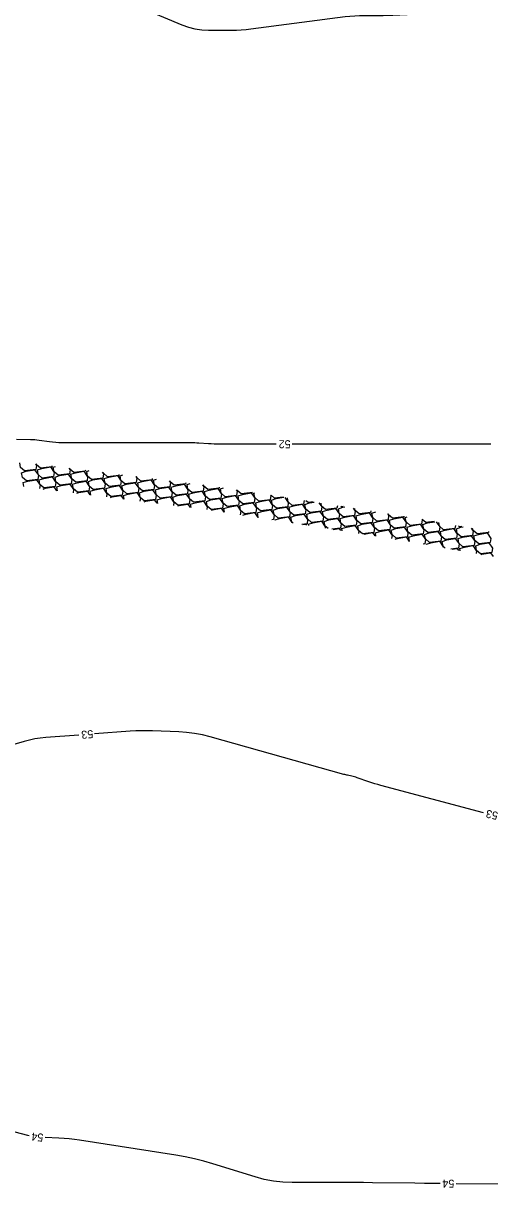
# Model space of a CAD drawing. Extents: x 2384780 to 2405861, y 547869 to 573706.
# Drawn here: x 2393797.1 to 2393913.8, y 553539.1 to 553830.1 of the extents above; entities that cross this region are included whole.
import ezdxf

# ---------------------------------------------------------------- set-up
doc = ezdxf.new("R2010")
doc.units = 0
doc.layers.add('Old_Level_5', color=7, linetype='Continuous')
doc.layers.add('Old_Level_60', color=7, linetype='Continuous')

msp = doc.modelspace()

# ---------------------------------------------------------------- linework, layer by layer
at = {"layer": 'Old_Level_5'}
for points in [[(2393800.20375, 553719.977), (2393800.45975, 553719.59825), (2393800.301, 553718.55475), (2393797.466, 553718.21975), (2393796.4655, 553719.0715), (2393796.2615, 553720.22875)], [(2393804.29675, 553719.462), (2393804.265, 553719.25375), (2393801.43, 553718.91875), (2393800.42925, 553719.7705), (2393800.39725, 553719.95275)], [(2393800.6615, 553718.45325), (2393801.7905, 553718.8175), (2393803.9325, 553719.195), (2393804.86, 553717.82275), (2393804.70125, 553716.77925), (2393801.86625, 553716.4445), (2393800.86575, 553717.29625), (2393800.6615, 553718.45325)], [(2393804.6255, 553719.15225), (2393805.224, 553719.34525)], [(2393808.55, 553718.92675), (2393808.82375, 553718.52175), (2393808.665, 553717.47825), (2393805.83, 553717.1435), (2393804.8295, 553717.995), (2393804.6255, 553719.15225)], [(2393796.69775, 553717.75425), (2393797.82675, 553718.1185), (2393799.96875, 553718.49625), (2393800.896, 553717.12375), (2393800.73725, 553716.0805), (2393797.9025, 553715.7455), (2393796.90175, 553716.59725), (2393796.69775, 553717.75425)], [(2393801.098, 553715.979), (2393802.22675, 553716.343), (2393804.36875, 553716.72075), (2393805.29625, 553715.3485), (2393805.1375, 553714.305), (2393802.3025, 553713.97025), (2393801.302, 553714.82175), (2393801.098, 553715.979)], [(2393805.06175, 553716.678), (2393806.19075, 553717.042), (2393808.33275, 553717.41975), (2393809.26, 553716.04725), (2393809.10125, 553715.004), (2393806.2665, 553714.669), (2393805.26575, 553715.52075), (2393805.06175, 553716.678)], [(2393812.664, 553718.409), (2393812.62875, 553718.17725), (2393809.794, 553717.84225), (2393808.79325, 553718.694), (2393808.75675, 553718.90075)], [(2393809.0255, 553717.37675), (2393810.1545, 553717.741), (2393812.2965, 553718.1185), (2393813.224, 553716.74625), (2393813.06525, 553715.703), (2393810.23025, 553715.368), (2393809.22975, 553716.21975), (2393809.0255, 553717.37675)], [(2393812.9895, 553718.07575), (2393813.6415, 553718.286)], [(2393816.89625, 553717.8765), (2393817.18775, 553717.44525), (2393817.029, 553716.40175), (2393814.194, 553716.067), (2393813.1935, 553716.91875), (2393812.9895, 553718.07575)], [(2393813.42575, 553715.6015), (2393814.55475, 553715.9655), (2393816.69675, 553716.34325), (2393817.624, 553714.971), (2393817.46525, 553713.9275), (2393814.6305, 553713.59275), (2393813.62975, 553714.44425), (2393813.42575, 553715.6015)], [(2393821.0315, 553717.356), (2393820.99275, 553717.10075), (2393818.158, 553716.766), (2393817.15725, 553717.6175), (2393817.1165, 553717.84875)], [(2393817.3895, 553716.3005), (2393818.5185, 553716.6645), (2393820.6605, 553717.04225), (2393821.588, 553715.66975), (2393821.42925, 553714.6265), (2393818.59425, 553714.2915), (2393817.59375, 553715.14325), (2393817.3895, 553716.3005)], [(2393821.3535, 553716.99925), (2393822.05875, 553717.22675)], [(2393825.24275, 553716.826), (2393825.55175, 553716.36875), (2393825.393, 553715.3255), (2393822.558, 553714.9905), (2393821.5575, 553715.84225), (2393821.3535, 553716.99925)], [(2393829.39925, 553716.303), (2393829.35675, 553716.02425), (2393826.522, 553715.6895), (2393825.52125, 553716.54125), (2393825.47625, 553716.79675)], [(2393797.134, 553715.28), (2393798.263, 553715.644), (2393800.405, 553716.02175), (2393801.33225, 553714.6495), (2393801.20375, 553713.8045)], [(2393797.30775, 553714.29475), (2393797.134, 553715.28)], [(2393802.11, 553713.6905), (2393802.66325, 553713.86875), (2393804.805, 553714.2465), (2393805.46625, 553713.26825)], [(2393805.498, 553714.2035), (2393806.627, 553714.56775), (2393808.769, 553714.94525), (2393809.69625, 553713.573), (2393809.57125, 553712.75175)], [(2393805.6675, 553713.24275), (2393805.498, 553714.2035)], [(2393809.462, 553714.9025), (2393810.59075, 553715.2665), (2393812.73275, 553715.64425), (2393813.66025, 553714.272), (2393813.5015, 553713.2285), (2393810.6665, 553712.89375), (2393809.666, 553713.7455), (2393809.462, 553714.9025)], [(2393813.862, 553713.12725), (2393814.991, 553713.49125), (2393817.133, 553713.869), (2393818.06025, 553712.4965), (2393817.93875, 553711.69875)], [(2393817.826, 553713.826), (2393818.95475, 553714.19025), (2393821.09675, 553714.56775), (2393822.02425, 553713.1955), (2393821.8655, 553712.152), (2393819.0305, 553711.81725), (2393818.03, 553712.669), (2393817.826, 553713.826)], [(2393821.78975, 553714.525), (2393822.91875, 553714.889), (2393825.06075, 553715.26675), (2393825.988, 553713.8945), (2393825.82925, 553712.851), (2393822.9945, 553712.51625), (2393821.99375, 553713.36775), (2393821.78975, 553714.525)], [(2393825.7535, 553715.224), (2393826.8825, 553715.588), (2393829.0245, 553715.96575), (2393829.952, 553714.5935), (2393829.79325, 553713.55), (2393826.95825, 553713.215), (2393825.95775, 553714.06675), (2393825.7535, 553715.224)], [(2393826.19, 553712.74975), (2393827.31875, 553713.11375), (2393829.46075, 553713.4915), (2393830.38825, 553712.119), (2393830.2295, 553711.07575), (2393827.3945, 553710.74075), (2393826.394, 553711.5925), (2393826.19, 553712.74975)], [(2393829.7175, 553715.923), (2393830.476, 553716.1675)], [(2393833.589, 553715.77575), (2393833.91575, 553715.29225), (2393833.757, 553714.249), (2393830.922, 553713.914), (2393829.9215, 553714.76575), (2393829.7175, 553715.923)], [(2393830.15375, 553713.4485), (2393831.28275, 553713.81275), (2393833.42475, 553714.19025), (2393834.352, 553712.818), (2393834.19325, 553711.7745), (2393831.3585, 553711.43975), (2393830.35775, 553712.2915), (2393830.15375, 553713.4485)], [(2393837.76675, 553715.25), (2393837.72075, 553714.94775), (2393834.886, 553714.613), (2393833.88525, 553715.46475), (2393833.836, 553715.74475)], [(2393834.1175, 553714.1475), (2393835.2465, 553714.5115), (2393837.3885, 553714.88925), (2393838.31575, 553713.517), (2393838.15725, 553712.4735), (2393835.32225, 553712.13875), (2393834.32175, 553712.99025), (2393834.1175, 553714.1475)], [(2393838.0815, 553714.8465), (2393838.89325, 553715.10825)], [(2393841.9355, 553714.7255), (2393842.27975, 553714.216), (2393842.121, 553713.1725), (2393839.286, 553712.8375), (2393838.2855, 553713.68925), (2393838.0815, 553714.8465)], [(2393846.1295, 553714.16625), (2393846.08475, 553713.8715), (2393843.25, 553713.5365), (2393842.24925, 553714.38825), (2393842.1955, 553714.69275)], [(2393842.4815, 553713.071), (2393843.6105, 553713.435), (2393845.7525, 553713.81275), (2393846.67975, 553712.4405), (2393846.52125, 553711.397), (2393843.68625, 553711.06225), (2393842.68575, 553711.914), (2393842.4815, 553713.071)], [(2393846.4455, 553713.77), (2393847.1675, 553714.00275)], [(2393850.405, 553713.49275), (2393850.64375, 553713.1395), (2393850.485, 553712.096), (2393847.65, 553711.76125), (2393846.6495, 553712.61275), (2393846.4455, 553713.77)], [(2393854.45775, 553712.85425), (2393854.44875, 553712.795), (2393851.614, 553712.46), (2393850.61325, 553713.31175), (2393850.58625, 553713.46425)], [(2393810.528, 553712.63125), (2393811.02725, 553712.79225), (2393813.169, 553713.17), (2393813.8125, 553712.218)], [(2393814.027, 553712.191), (2393813.862, 553713.12725)], [(2393818.94575, 553711.572), (2393819.39125, 553711.71575), (2393821.533, 553712.0935), (2393822.15875, 553711.16775)], [(2393822.226, 553712.05075), (2393823.355, 553712.41475), (2393825.497, 553712.7925), (2393826.42425, 553711.42025), (2393826.3065, 553710.646)], [(2393822.38675, 553711.13925), (2393822.226, 553712.05075)], [(2393827.3635, 553710.513), (2393827.755, 553710.63925), (2393829.897, 553711.017), (2393830.50475, 553710.11775)], [(2393830.59, 553710.97425), (2393831.719, 553711.33825), (2393833.861, 553711.716), (2393834.78825, 553710.34375), (2393834.674, 553709.59325)], [(2393830.74625, 553710.08725), (2393830.59, 553710.97425)], [(2393834.554, 553711.67325), (2393835.68275, 553712.03725), (2393837.82475, 553712.415), (2393838.75225, 553711.0425), (2393838.5935, 553709.99925), (2393835.7585, 553709.66425), (2393834.758, 553710.516), (2393834.554, 553711.67325)], [(2393838.51775, 553712.372), (2393839.64675, 553712.73625), (2393841.78875, 553713.11375), (2393842.716, 553711.7415), (2393842.55725, 553710.69825), (2393839.72225, 553710.36325), (2393838.72175, 553711.215), (2393838.51775, 553712.372)], [(2393838.954, 553709.89775), (2393840.083, 553710.26175), (2393842.225, 553710.6395), (2393843.15225, 553709.26725), (2393843.04175, 553708.54025)], [(2393842.918, 553710.59675), (2393844.04675, 553710.96075), (2393846.18875, 553711.3385), (2393847.11625, 553709.96625), (2393846.9575, 553708.92275), (2393844.1225, 553708.588), (2393843.122, 553709.4395), (2393842.918, 553710.59675)], [(2393846.88175, 553711.29575), (2393848.01075, 553711.65975), (2393850.1525, 553712.0375), (2393851.08, 553710.665), (2393850.92125, 553709.62175), (2393848.08625, 553709.28675), (2393847.08575, 553710.1385), (2393846.88175, 553711.29575)], [(2393850.8455, 553711.9945), (2393851.9745, 553712.35875), (2393854.1165, 553712.73625), (2393855.04375, 553711.364), (2393854.88525, 553710.32075), (2393852.05025, 553709.98575), (2393851.0495, 553710.8375), (2393850.8455, 553711.9945)], [(2393854.8095, 553712.6935), (2393855.02925, 553712.76425)], [(2393858.95125, 553712.1465), (2393859.00775, 553712.063), (2393858.849, 553711.0195), (2393856.014, 553710.68475), (2393855.0135, 553711.5365), (2393854.8095, 553712.6935)], [(2393855.24575, 553710.21925), (2393856.37475, 553710.58325), (2393858.5165, 553710.961), (2393859.444, 553709.58875), (2393859.28525, 553708.54525), (2393856.45025, 553708.2105), (2393855.44975, 553709.062), (2393855.24575, 553710.21925)], [(2393862.1585, 553711.64125), (2393859.978, 553711.38375), (2393859.11125, 553712.12125)], [(2393859.2095, 553710.91825), (2393860.3385, 553711.28225), (2393862.27225, 553711.62325)], [(2393862.533, 553711.58225), (2393863.40775, 553710.2875), (2393863.24925, 553709.24425), (2393860.41425, 553708.90925), (2393859.4135, 553709.761), (2393859.2095, 553710.91825)], [(2393867.347, 553710.82375), (2393867.213, 553709.943), (2393864.378, 553709.60825), (2393863.3775, 553710.46), (2393863.198, 553711.4775)], [(2393867.5735, 553709.84175), (2393868.7025, 553710.20575), (2393869.914, 553710.4195)], [(2393869.6475, 553710.4615), (2393868.342, 553710.30725), (2393867.82325, 553710.74875)], [(2393835.781, 553709.454), (2393836.119, 553709.563), (2393838.261, 553709.9405), (2393838.851, 553709.0675)], [(2393839.106, 553709.0355), (2393838.954, 553709.89775)], [(2393844.1985, 553708.39475), (2393844.483, 553708.4865), (2393846.625, 553708.86425), (2393847.26675, 553707.91475)], [(2393847.318, 553708.82125), (2393848.447, 553709.1855), (2393850.589, 553709.563), (2393851.51625, 553708.19075), (2393851.37575, 553707.26725)], [(2393847.484, 553707.8805), (2393847.318, 553708.82125)], [(2393851.282, 553709.52025), (2393852.41075, 553709.88425), (2393854.55275, 553710.262), (2393855.48025, 553708.88975), (2393855.3215, 553707.84625), (2393852.4865, 553707.5115), (2393851.486, 553708.363), (2393851.282, 553709.52025)], [(2393852.06675, 553707.1585), (2393852.847, 553707.41), (2393854.989, 553707.78775), (2393855.81325, 553706.56825)], [(2393855.682, 553707.745), (2393856.811, 553708.109), (2393858.953, 553708.48675), (2393859.88025, 553707.11425), (2393859.7215, 553706.071), (2393859.2915, 553706.02025)], [(2393855.93075, 553706.54975), (2393855.886, 553706.58775), (2393855.682, 553707.745)], [(2393859.64575, 553708.44375), (2393860.77475, 553708.808), (2393862.91675, 553709.1855), (2393863.84425, 553707.81325), (2393863.6855, 553706.76975), (2393860.8505, 553706.435), (2393859.85, 553707.28675), (2393859.64575, 553708.44375)], [(2393863.60975, 553709.14275), (2393864.73875, 553709.50675), (2393866.8805, 553709.8845), (2393867.808, 553708.51225), (2393867.64925, 553707.46875), (2393864.81425, 553707.134), (2393863.81375, 553707.9855), (2393863.60975, 553709.14275)], [(2393871.0795, 553710.23575), (2393871.77175, 553709.21125), (2393871.61325, 553708.16775), (2393868.77825, 553707.83275), (2393867.7775, 553708.6845), (2393867.5735, 553709.84175)], [(2393868.00975, 553707.36725), (2393869.13875, 553707.7315), (2393871.28075, 553708.109), (2393872.20825, 553706.73675), (2393872.0495, 553705.6935), (2393869.2145, 553705.3585), (2393868.214, 553706.21025), (2393868.00975, 553707.36725)], [(2393875.67525, 553709.51175), (2393875.577, 553708.86675), (2393872.742, 553708.53175), (2393871.7415, 553709.3835), (2393871.60575, 553710.153)], [(2393871.97375, 553708.06625), (2393873.10275, 553708.4305), (2393875.2445, 553708.808), (2393876.172, 553707.43575), (2393876.01325, 553706.39225), (2393873.17825, 553706.0575), (2393872.17775, 553706.90925), (2393871.97375, 553708.06625)], [(2393875.9375, 553708.76525), (2393877.0665, 553709.12925), (2393877.55575, 553709.2155)], [(2393879.62575, 553708.8895), (2393880.13575, 553708.13475), (2393879.977, 553707.09125), (2393877.14225, 553706.7565), (2393876.1415, 553707.608), (2393875.9375, 553708.76525)], [(2393877.1365, 553709.2815), (2393876.706, 553709.23075), (2393876.535, 553709.3765)], [(2393884.00325, 553708.19975), (2393883.941, 553707.79025), (2393881.106, 553707.45525), (2393880.1055, 553708.307), (2393880.0135, 553708.82825)], [(2393880.33775, 553706.98975), (2393881.46675, 553707.354), (2393883.6085, 553707.7315), (2393884.536, 553706.35925), (2393884.37725, 553705.316), (2393881.54225, 553704.981), (2393880.54175, 553705.83275), (2393880.33775, 553706.98975)], [(2393884.3015, 553707.68875), (2393885.2685, 553708.0005)], [(2393888.17225, 553707.543), (2393888.49975, 553707.05825), (2393888.341, 553706.01475), (2393885.50625, 553705.68), (2393884.5055, 553706.53175), (2393884.3015, 553707.68875)], [(2393892.3315, 553706.88775), (2393892.305, 553706.71375), (2393889.47, 553706.379), (2393888.4695, 553707.2305), (2393888.42125, 553707.50375)], [(2393859.36675, 553706.00825), (2393859.38925, 553706.01225), (2393859.395, 553706.004)], [(2393860.08225, 553705.9695), (2393861.211, 553706.3335), (2393863.353, 553706.71125), (2393864.2805, 553705.339), (2393864.265, 553705.2365)], [(2393860.09575, 553705.8935), (2393860.08225, 553705.9695)], [(2393864.046, 553706.6685), (2393865.175, 553707.0325), (2393867.317, 553707.41025), (2393868.24425, 553706.038), (2393868.0855, 553704.9945), (2393866.7805, 553704.84025)], [(2393864.6425, 553705.177), (2393864.25, 553705.51125), (2393864.046, 553706.6685)], [(2393867.008, 553704.8045), (2393867.75325, 553704.93575), (2393867.94125, 553704.6575)], [(2393868.44625, 553704.893), (2393869.575, 553705.257), (2393871.717, 553705.63475), (2393872.6445, 553704.2625), (2393872.593, 553703.9245)], [(2393868.5035, 553704.56875), (2393868.44625, 553704.893)], [(2393872.41, 553705.592), (2393873.539, 553705.956), (2393875.681, 553706.33375), (2393876.60825, 553704.9615), (2393876.4495, 553703.918), (2393874.269, 553703.6605)], [(2393873.35475, 553703.8045), (2393872.614, 553704.43475), (2393872.41, 553705.592)], [(2393876.37375, 553706.291), (2393877.50275, 553706.655), (2393879.64475, 553707.03275), (2393880.57225, 553705.66025), (2393880.4135, 553704.617), (2393877.5785, 553704.282), (2393876.578, 553705.13375), (2393876.37375, 553706.291)], [(2393876.81025, 553703.8165), (2393877.939, 553704.18075), (2393880.081, 553704.55825), (2393881.0085, 553703.186), (2393880.92125, 553702.6125)], [(2393880.774, 553704.5155), (2393881.903, 553704.8795), (2393884.045, 553705.25725), (2393884.97225, 553703.885), (2393884.8135, 553702.8415), (2393881.97875, 553702.50675), (2393880.978, 553703.3585), (2393880.774, 553704.5155)], [(2393884.73775, 553705.2145), (2393885.86675, 553705.5785), (2393888.00875, 553705.95625), (2393888.93625, 553704.584), (2393888.7775, 553703.5405), (2393885.9425, 553703.20575), (2393884.942, 553704.05725), (2393884.73775, 553705.2145)], [(2393888.70175, 553705.9135), (2393889.83075, 553706.2775), (2393891.9725, 553706.65525), (2393892.9, 553705.28275), (2393892.74125, 553704.2395), (2393889.90625, 553703.9045), (2393888.90575, 553704.75625), (2393888.70175, 553705.9135)], [(2393892.6655, 553706.61225), (2393893.12975, 553706.762)], [(2393896.77775, 553706.109), (2393896.86375, 553705.98175), (2393896.705, 553704.9385), (2393893.87025, 553704.6035), (2393892.8695, 553705.45525), (2393892.6655, 553706.61225)], [(2393893.10175, 553704.138), (2393894.23075, 553704.502), (2393896.37275, 553704.87975), (2393897.30025, 553703.5075), (2393897.1415, 553702.464), (2393894.3065, 553702.12925), (2393893.306, 553702.98075), (2393893.10175, 553704.138)], [(2393899.8945, 553705.54575), (2393897.834, 553705.3025), (2393896.916, 553706.084)], [(2393897.06575, 553704.837), (2393898.19475, 553705.201), (2393900.02075, 553705.523)], [(2393900.42325, 553705.45025), (2393901.264, 553704.2065), (2393901.10525, 553703.163), (2393898.27025, 553702.828), (2393897.26975, 553703.67975), (2393897.06575, 553704.837)], [(2393905.18, 553704.59075), (2393905.069, 553703.862), (2393902.23425, 553703.527), (2393901.2335, 553704.37875), (2393901.065, 553705.33425)], [(2393874.649, 553703.6005), (2393876.11725, 553703.8595), (2393876.488, 553703.311)], [(2393876.91125, 553703.24425), (2393876.81025, 553703.8165)], [(2393882.3055, 553702.39425), (2393882.33925, 553702.40525), (2393884.48125, 553702.783), (2393885.0345, 553701.9645)], [(2393885.17425, 553702.74025), (2393886.303, 553703.10425), (2393888.445, 553703.482), (2393889.3725, 553702.1095), (2393889.24925, 553701.30025)], [(2393885.319, 553701.9195), (2393885.17425, 553702.74025)], [(2393889.138, 553703.439), (2393890.267, 553703.80325), (2393892.409, 553704.18075), (2393893.33625, 553702.8085), (2393893.1775, 553701.765), (2393890.34275, 553701.43025), (2393889.342, 553702.282), (2393889.138, 553703.439)], [(2393890.16675, 553701.15575), (2393890.70325, 553701.32875), (2393892.84525, 553701.7065), (2393893.602, 553700.5865)], [(2393893.53825, 553701.66375), (2393894.667, 553702.02775), (2393896.809, 553702.4055), (2393897.7365, 553701.03325), (2393897.57775, 553699.98975), (2393897.17075, 553699.94175)], [(2393893.73225, 553700.563), (2393893.53825, 553701.66375)], [(2393897.502, 553702.3625), (2393898.631, 553702.72675), (2393900.773, 553703.1045), (2393901.70025, 553701.732), (2393901.5415, 553700.68875), (2393898.70675, 553700.35375), (2393897.706, 553701.2055), (2393897.502, 553702.3625)], [(2393901.46575, 553703.0615), (2393902.59475, 553703.42575), (2393904.73675, 553703.80325), (2393905.664, 553702.431), (2393905.5055, 553701.3875), (2393902.6705, 553701.05275), (2393901.67, 553701.9045), (2393901.46575, 553703.0615)], [(2393905.42975, 553703.7605), (2393906.55875, 553704.1245), (2393907.167, 553704.23175)], [(2393909.122, 553703.8785), (2393909.628, 553703.13), (2393909.46925, 553702.0865), (2393906.63425, 553701.75175), (2393905.63375, 553702.60325), (2393905.42975, 553703.7605)], [(2393905.866, 553701.28625), (2393906.995, 553701.65025), (2393909.137, 553702.028), (2393910.06425, 553700.6555), (2393909.9055, 553699.61225), (2393907.07075, 553699.27725), (2393906.07, 553700.129), (2393905.866, 553701.28625)], [(2393906.8035, 553704.2975), (2393906.198, 553704.226), (2393905.92825, 553704.45575)], [(2393913.4795, 553703.09125), (2393913.433, 553702.7855), (2393910.59825, 553702.4505), (2393909.5975, 553703.30225), (2393909.50825, 553703.80875)], [(2393909.82975, 553701.985), (2393910.95875, 553702.34925), (2393913.10075, 553702.72675), (2393914.028, 553701.3545), (2393913.8695, 553700.31125), (2393911.0345, 553699.97625), (2393910.034, 553700.828), (2393909.82975, 553701.985)], [(2393897.23725, 553699.9295), (2393897.24525, 553699.931), (2393897.2475, 553699.92775)], [(2393897.93825, 553699.88825), (2393899.06725, 553700.25225), (2393901.20925, 553700.63), (2393902.1365, 553699.25775), (2393902.105, 553699.05)], [(2393897.95375, 553699.80025), (2393897.93825, 553699.88825)], [(2393901.90225, 553700.58725), (2393903.031, 553700.95125), (2393905.173, 553701.329), (2393906.1005, 553699.95675), (2393905.94175, 553698.91325), (2393904.079, 553698.69325)], [(2393902.6735, 553698.94725), (2393902.10625, 553699.43), (2393901.90225, 553700.58725)], [(2393904.3825, 553698.6385), (2393905.60925, 553698.85475), (2393905.9465, 553698.35575)], [(2393906.30225, 553698.81175), (2393907.43125, 553699.176), (2393909.57325, 553699.5535), (2393910.5005, 553698.18125), (2393910.4045, 553697.55025)], [(2393906.397, 553698.2745), (2393906.30225, 553698.81175)], [(2393910.26625, 553699.51075), (2393911.395, 553699.87475), (2393913.537, 553700.2525), (2393914.4645, 553698.88025), (2393914.30575, 553697.83675), (2393911.47075, 553697.502), (2393910.47025, 553698.35375), (2393910.26625, 553699.51075)], [(2393911.6165, 553697.33125), (2393911.83125, 553697.4005), (2393913.97325, 553697.77825), (2393914.64525, 553696.784)]]:
    msp.add_lwpolyline(points, dxfattribs=at)
at = {"layer": 'Old_Level_60'}
for points in [[(2393821.425, 553836.22225), (2393836.786, 553829.727), (2393838.41025, 553829.1325), (2393840.069, 553828.70775), (2393841.762, 553828.453), (2393843.4895, 553828.368), (2393849.18925, 553828.368), (2393850.4095, 553828.38775), (2393851.627, 553828.44725), (2393852.84175, 553828.54625), (2393854.054, 553828.685), (2393877.64425, 553831.77225), (2393878.8235, 553831.907), (2393880.005, 553832.0035), (2393881.18925, 553832.06125), (2393882.37575, 553832.0805), (2393886.2565, 553832.0805), (2393887.08775, 553832.08525), (2393887.919, 553832.0995), (2393888.75, 553832.12325), (2393889.58075, 553832.15625), (2393918.06525, 553833.4555), (2393919.03275, 553833.49425), (2393919.6685, 553833.51225)], [(2393860.34525, 553724.8885), (2393846.36125, 553724.8885), (2393845.625, 553724.895), (2393844.88925, 553724.91425), (2393844.15425, 553724.9465), (2393843.41925, 553724.99175), (2393841.02, 553725.1605), (2393840.5055, 553725.192), (2393839.991, 553725.21475), (2393839.476, 553725.22825), (2393838.96075, 553725.23275), (2393806.806, 553725.23275), (2393806.0165, 553725.247), (2393805.229, 553725.28975), (2393804.44375, 553725.361), (2393803.6605, 553725.4605), (2393801.105, 553725.8325), (2393800.5565, 553725.9035), (2393800.00675, 553725.9565), (2393799.45575, 553725.992), (2393798.903, 553726.00975), (2393795.40825, 553726.06575)], [(2393914.0755, 553724.8885), (2393890.22275, 553724.8885), (2393885.11125, 553724.8885), (2393880, 553724.8885), (2393874.88875, 553724.8885), (2393869.77725, 553724.8885), (2393864.34525, 553724.8885)], [(2393810.9885, 553652.18225), (2393802.75125, 553651.5655), (2393801.38175, 553651.42825), (2393800.02425, 553651.2225), (2393798.679, 553650.94825), (2393797.346, 553650.60575), (2393793.01075, 553649.37475)], [(2393912.22225, 553632.73575), (2393886.54775, 553639.589), (2393885.78025, 553639.802), (2393885.01725, 553640.03), (2393884.25925, 553640.273), (2393883.5055, 553640.53125), (2393880.644, 553641.543), (2393880.3205, 553641.65125), (2393879.99375, 553641.74825), (2393879.664, 553641.834), (2393879.331, 553641.9085), (2393878.23825, 553642.13375), (2393878.0045, 553642.184), (2393877.77175, 553642.23825), (2393877.54, 553642.29675), (2393877.3095, 553642.35925), (2393843.86075, 553651.7365), (2393841.92125, 553652.22025), (2393839.9635, 553652.5885), (2393837.98775, 553652.84175), (2393835.9935, 553652.97975), (2393829.44975, 553653.24225), (2393828.04775, 553653.27825), (2393826.64675, 553653.27425), (2393825.246, 553653.22975), (2393823.84625, 553653.14525), (2393814.9775, 553652.481)], [(2393798.62625, 553552.04475), (2393798.2415, 553552.13425), (2393770.6355, 553559.35125)], [(2393901.374, 553540.09375), (2393899.8885, 553540.1115), (2393897.448, 553540.1405), (2393895.00725, 553540.16975), (2393884.50225, 553540.295), (2393882.251, 553540.3185), (2393880, 553540.33525), (2393877.74875, 553540.34525), (2393875.4975, 553540.3485), (2393864.40525, 553540.3485), (2393862.04175, 553540.437), (2393859.70525, 553540.702), (2393857.3955, 553541.14375), (2393855.1125, 553541.76225), (2393844.53375, 553545.05675), (2393842.257, 553545.72025), (2393839.9605, 553546.2985), (2393837.644, 553546.7915), (2393835.308, 553547.19925), (2393811.21525, 553550.951), (2393809.9305, 553551.132), (2393808.64225, 553551.275), (2393807.35025, 553551.38025), (2393806.0545, 553551.44775), (2393802.5905, 553551.5775)], [(2393916.15975, 553539.91725), (2393905.37375, 553540.046)]]:
    msp.add_lwpolyline(points, dxfattribs=at)

# ---------------------------------------------------------------- texts
for s, rotation, p in [('52', 180, (2393863.975, 553725.8885)), ('53', 184.2825889, (2393814.54925, 553653.45175)), ('53', 167.1632139, (2393915.9985, 553632.899)), ('54', 173.2777417, (2393802.245, 553552.51525)), ('54', 179.3166889, (2393904.92925, 553541.05125))]:
    msp.add_text(s, height=2, rotation=rotation, dxfattribs=at).set_placement(p)

doc.saveas('drawing.dxf')
